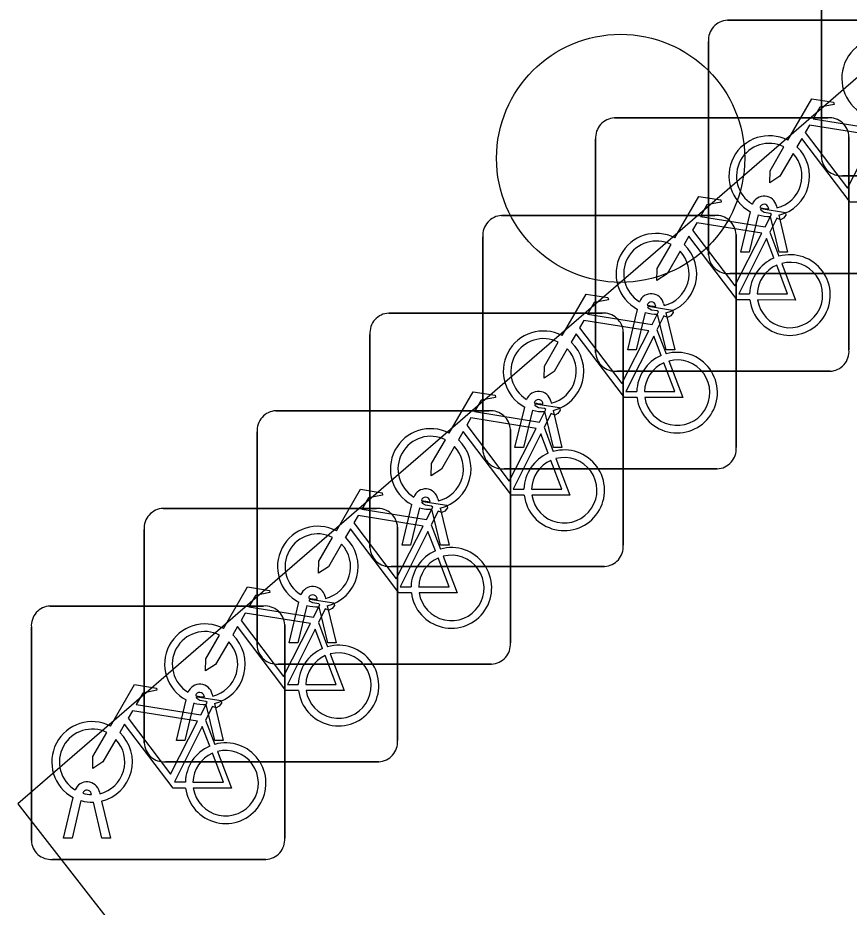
# Model space of a CAD drawing. Extents: x 157466 to 158888, y 383063 to 384677.
# Drawn here: x 157988.783 to 157992.061, y 383882.05 to 383885.557 of the extents above; entities that cross this region are included whole.
import ezdxf

# ---------------------------------------------------------------- set-up
doc = ezdxf.new("R2010")
doc.units = 0
for name, color, linetype in [('IMGEO_Boom', 7, 'Continuous'), ('IMGEO_Fietsenrek', 7, 'Continuous'), ('IMGEO_Parkeervlak_halfverhard', 7, 'Continuous')]:
    doc.layers.add(name, color=color, linetype=linetype)

msp = doc.modelspace()

# ---------------------------------------------------------------- linework, layer by layer
at = {"layer": 'IMGEO_Boom'}
msp.add_circle((157991.16, 383885.003), 0.4892, dxfattribs=at)
at = {"layer": 'IMGEO_Fietsenrek'}
for p, q in [((157991.9515, 383885.0089), (157991.9515, 383885.8498)), ((157991.9515, 383885.8498), (157991.9515, 383885.0089)), ((157991.5809, 383885.5475), (157992.4218, 383885.5475)), ((157992.4218, 383885.5475), (157991.5809, 383885.5475)), ((157991.5065, 383884.6229), (157991.5065, 383885.4638)), ((157991.5065, 383885.4638), (157991.5065, 383884.6229)), ((157991.1359, 383885.1625), (157991.9768, 383885.1625)), ((157991.9768, 383885.1625), (157991.1359, 383885.1625)), ((157992.0605, 383885.0881), (157992.0605, 383884.2472)), ((157992.0605, 383884.2472), (157992.0605, 383885.0881)), ((157991.0615, 383884.2379), (157991.0615, 383885.0788)), ((157991.0615, 383885.0788), (157991.0615, 383884.2379)), ((157992.8761, 383884.9345), (157992.0352, 383884.9345)), ((157992.0352, 383884.9345), (157992.8761, 383884.9345)), ((157991.7439, 383884.8039), (157991.7429, 383884.8082)), ((157991.7746, 383884.8154), (157991.7764, 383884.8075)), ((157990.6909, 383884.7775), (157991.5318, 383884.7775)), ((157991.5318, 383884.7775), (157990.6909, 383884.7775)), ((157991.6335, 383884.6323), (157991.6718, 383884.7923)), ((157991.7022, 383884.7801), (157991.6669, 383884.6323)), ((157991.785, 383884.6323), (157991.7511, 383884.774)), ((157991.7834, 383884.7783), (157991.8184, 383884.6323)), ((157991.6155, 383884.7031), (157991.6155, 383883.8622)), ((157991.6155, 383883.8622), (157991.6155, 383884.7031)), ((157991.7482, 383884.7122), (157991.7845, 383884.617)), ((157990.6165, 383883.8529), (157990.6165, 383884.6938)), ((157990.6165, 383884.6938), (157990.6165, 383883.8529)), ((157991.6669, 383884.6323), (157991.6335, 383884.6323)), ((157991.8184, 383884.6323), (157991.785, 383884.6323)), ((157992.4311, 383884.5485), (157991.5902, 383884.5485)), ((157991.5902, 383884.5485), (157992.4311, 383884.5485)), ((157991.2989, 383884.4189), (157991.2979, 383884.4232)), ((157991.3296, 383884.4304), (157991.3314, 383884.4225)), ((157990.2459, 383884.3925), (157991.0868, 383884.3925)), ((157991.0868, 383884.3925), (157990.2459, 383884.3925)), ((157991.1885, 383884.2473), (157991.2268, 383884.4073)), ((157991.2572, 383884.3951), (157991.2219, 383884.2473)), ((157991.34, 383884.2473), (157991.3061, 383884.389)), ((157991.3384, 383884.3933), (157991.3734, 383884.2473)), ((157991.1705, 383884.3181), (157991.1705, 383883.4772)), ((157991.1705, 383883.4772), (157991.1705, 383884.3181)), ((157991.3032, 383884.3272), (157991.3395, 383884.232)), ((157990.1715, 383883.4679), (157990.1715, 383884.3088)), ((157990.1715, 383884.3088), (157990.1715, 383883.4679)), ((157991.2219, 383884.2473), (157991.1885, 383884.2473)), ((157991.3734, 383884.2473), (157991.34, 383884.2473)), ((157991.9861, 383884.1635), (157991.1452, 383884.1635)), ((157991.1452, 383884.1635), (157991.9861, 383884.1635)), ((157990.8539, 383884.0339), (157990.8529, 383884.0382)), ((157990.8846, 383884.0454), (157990.8864, 383884.0375)), ((157989.8009, 383884.0075), (157990.6418, 383884.0075)), ((157990.6418, 383884.0075), (157989.8009, 383884.0075)), ((157990.7435, 383883.8623), (157990.7818, 383884.0223)), ((157990.8122, 383884.0101), (157990.7769, 383883.8623)), ((157990.895, 383883.8623), (157990.8611, 383884.004)), ((157990.8934, 383884.0083), (157990.9284, 383883.8623)), ((157990.7255, 383883.9331), (157990.7255, 383883.0922)), ((157990.7255, 383883.0922), (157990.7255, 383883.9331)), ((157990.8582, 383883.9422), (157990.8945, 383883.847)), ((157989.7265, 383883.0829), (157989.7265, 383883.9238)), ((157989.7265, 383883.9238), (157989.7265, 383883.0829)), ((157990.7769, 383883.8623), (157990.7435, 383883.8623)), ((157990.9284, 383883.8623), (157990.895, 383883.8623)), ((157991.5411, 383883.7785), (157990.7002, 383883.7785)), ((157990.7002, 383883.7785), (157991.5411, 383883.7785)), ((157990.4089, 383883.6489), (157990.4079, 383883.6532)), ((157990.4396, 383883.6604), (157990.4414, 383883.6525)), ((157989.3559, 383883.6225), (157990.1968, 383883.6225)), ((157990.1968, 383883.6225), (157989.3559, 383883.6225)), ((157990.2985, 383883.4773), (157990.3368, 383883.6373)), ((157990.3672, 383883.6251), (157990.3319, 383883.4773)), ((157990.45, 383883.4773), (157990.4161, 383883.619)), ((157990.4484, 383883.6233), (157990.4834, 383883.4773)), ((157990.2805, 383883.5481), (157990.2805, 383882.7072)), ((157990.2805, 383882.7072), (157990.2805, 383883.5481)), ((157990.4132, 383883.5572), (157990.4495, 383883.462)), ((157989.2815, 383882.6979), (157989.2815, 383883.5388)), ((157989.2815, 383883.5388), (157989.2815, 383882.6979)), ((157990.3319, 383883.4773), (157990.2985, 383883.4773)), ((157990.4834, 383883.4773), (157990.45, 383883.4773)), ((157991.0961, 383883.3935), (157990.2552, 383883.3935)), ((157990.2552, 383883.3935), (157991.0961, 383883.3935)), ((157989.9639, 383883.2639), (157989.9629, 383883.2682)), ((157989.9946, 383883.2754), (157989.9964, 383883.2675)), ((157988.9109, 383883.2375), (157989.7518, 383883.2375)), ((157989.7518, 383883.2375), (157988.9109, 383883.2375)), ((157989.8535, 383883.0923), (157989.8918, 383883.2523)), ((157989.9222, 383883.2401), (157989.8869, 383883.0923)), ((157990.005, 383883.0923), (157989.9711, 383883.234)), ((157990.0034, 383883.2383), (157990.0384, 383883.0923)), ((157989.8355, 383883.1631), (157989.8355, 383882.3222)), ((157989.8355, 383882.3222), (157989.8355, 383883.1631)), ((157989.9682, 383883.1722), (157990.0045, 383883.077)), ((157988.8365, 383882.3129), (157988.8365, 383883.1538)), ((157988.8365, 383883.1538), (157988.8365, 383882.3129)), ((157989.8869, 383883.0923), (157989.8535, 383883.0923)), ((157990.0384, 383883.0923), (157990.005, 383883.0923)), ((157990.6511, 383883.0085), (157989.8102, 383883.0085)), ((157989.8102, 383883.0085), (157990.6511, 383883.0085)), ((157989.5189, 383882.8789), (157989.5179, 383882.8832)), ((157989.5496, 383882.8904), (157989.5514, 383882.8825)), ((157989.4085, 383882.7073), (157989.4468, 383882.8673)), ((157989.4772, 383882.8551), (157989.4419, 383882.7073)), ((157989.56, 383882.7073), (157989.5261, 383882.849)), ((157989.5584, 383882.8533), (157989.5934, 383882.7073)), ((157989.5232, 383882.7872), (157989.5595, 383882.692)), ((157989.4419, 383882.7073), (157989.4085, 383882.7073)), ((157989.5934, 383882.7073), (157989.56, 383882.7073)), ((157990.2061, 383882.6235), (157989.3652, 383882.6235)), ((157989.3652, 383882.6235), (157990.2061, 383882.6235)), ((157989.0739, 383882.4939), (157989.0729, 383882.4982)), ((157989.1046, 383882.5054), (157989.1064, 383882.4975)), ((157988.9635, 383882.3223), (157989.0018, 383882.4823)), ((157989.0322, 383882.4701), (157988.9969, 383882.3223)), ((157989.115, 383882.3223), (157989.0811, 383882.464)), ((157989.1134, 383882.4683), (157989.1484, 383882.3223)), ((157988.9969, 383882.3223), (157988.9635, 383882.3223)), ((157989.1484, 383882.3223), (157989.115, 383882.3223)), ((157989.7611, 383882.2385), (157988.9202, 383882.2385)), ((157988.9202, 383882.2385), (157989.7611, 383882.2385))]:
    msp.add_line(p, q, dxfattribs=at)
for points in [[(157991.8191, 383885.0742), (157991.9138, 383885.2377), (157992, 383885.2239), (157992.0017, 383885.2152), (157991.9456, 383885.2043), (157991.9194, 383885.159), (157992.1746, 383885.1182)], [(157992.1617, 383885.093), (157991.9049, 383885.134), (157991.8882, 383885.1052), (157992.0552, 383884.8849), (157992.1617, 383885.093)], [(157992.1148, 383884.8295), (157992.0651, 383884.8296), (157991.8744, 383885.0813), (157991.8554, 383885.0485)], [(157991.8398, 383885.0217), (157991.7882, 383884.9325), (157991.7483, 383884.9065), (157991.7495, 383884.954), (157991.804, 383885.0482)], [(157991.3741, 383884.6892), (157991.4688, 383884.8527), (157991.555, 383884.8389), (157991.5567, 383884.8302), (157991.5006, 383884.8193), (157991.4744, 383884.774), (157991.7296, 383884.7332)], [(157991.7296, 383884.7332), (157991.7546, 383884.782), (157991.7495, 383884.786), (157991.7263, 383884.7897), (157991.7136, 383884.7972), (157991.7126, 383884.8003), (157991.7148, 383884.8049), (157991.8096, 383884.7898), (157991.8119, 383884.7795), (157991.8025, 383884.7671), (157991.7901, 383884.7607), (157991.7756, 383884.7669), (157991.7482, 383884.7122)], [(157991.7167, 383884.708), (157991.4599, 383884.749), (157991.4432, 383884.7202), (157991.6102, 383884.4999), (157991.7167, 383884.708)], [(157991.6698, 383884.4445), (157991.6201, 383884.4446), (157991.4294, 383884.6963), (157991.4104, 383884.6635)], [(157991.7647, 383884.61), (157991.7354, 383884.6868), (157991.626, 383884.4687), (157991.6687, 383884.4686)], [(157991.3948, 383884.6367), (157991.3432, 383884.5475), (157991.3033, 383884.5215), (157991.3045, 383884.569), (157991.359, 383884.6632)], [(157991.6987, 383884.4685), (157991.8186, 383884.4683), (157991.7754, 383884.5819)], [(157991.7952, 383884.5888), (157991.8502, 383884.4442), (157991.7001, 383884.4445)], [(157990.9291, 383884.3042), (157991.0238, 383884.4677), (157991.11, 383884.4539), (157991.1117, 383884.4452), (157991.0556, 383884.4343), (157991.0294, 383884.389), (157991.2846, 383884.3482)], [(157991.2846, 383884.3482), (157991.3096, 383884.397), (157991.3045, 383884.401), (157991.2813, 383884.4047), (157991.2686, 383884.4122), (157991.2676, 383884.4153), (157991.2698, 383884.4199), (157991.3646, 383884.4048), (157991.3669, 383884.3945), (157991.3575, 383884.3821), (157991.3451, 383884.3757), (157991.3306, 383884.3819), (157991.3032, 383884.3272)], [(157991.2717, 383884.323), (157991.0149, 383884.364), (157990.9982, 383884.3352), (157991.1652, 383884.1149), (157991.2717, 383884.323)], [(157991.2248, 383884.0595), (157991.1751, 383884.0596), (157990.9844, 383884.3113), (157990.9654, 383884.2785)], [(157991.3197, 383884.225), (157991.2904, 383884.3018), (157991.181, 383884.0837), (157991.2237, 383884.0836)], [(157990.9498, 383884.2517), (157990.8982, 383884.1625), (157990.8583, 383884.1365), (157990.8595, 383884.184), (157990.914, 383884.2782)], [(157991.2537, 383884.0835), (157991.3736, 383884.0833), (157991.3304, 383884.1969)], [(157991.3502, 383884.2038), (157991.4052, 383884.0592), (157991.2551, 383884.0595)], [(157990.4841, 383883.9192), (157990.5788, 383884.0827), (157990.665, 383884.0689), (157990.6667, 383884.0602), (157990.6106, 383884.0493), (157990.5844, 383884.004), (157990.8396, 383883.9632)], [(157990.8396, 383883.9632), (157990.8646, 383884.012), (157990.8595, 383884.016), (157990.8363, 383884.0197), (157990.8236, 383884.0272), (157990.8226, 383884.0303), (157990.8248, 383884.0349), (157990.9196, 383884.0198), (157990.9219, 383884.0095), (157990.9125, 383883.9971), (157990.9001, 383883.9907), (157990.8856, 383883.9969), (157990.8582, 383883.9422)], [(157990.8267, 383883.938), (157990.5699, 383883.979), (157990.5532, 383883.9502), (157990.7202, 383883.7299), (157990.8267, 383883.938)], [(157990.7798, 383883.6745), (157990.7301, 383883.6746), (157990.5394, 383883.9263), (157990.5204, 383883.8935)], [(157990.8747, 383883.84), (157990.8454, 383883.9168), (157990.736, 383883.6987), (157990.7787, 383883.6986)], [(157990.5048, 383883.8667), (157990.4532, 383883.7775), (157990.4133, 383883.7515), (157990.4145, 383883.799), (157990.469, 383883.8932)], [(157990.8087, 383883.6985), (157990.9286, 383883.6983), (157990.8854, 383883.8119)], [(157990.9052, 383883.8188), (157990.9602, 383883.6742), (157990.8101, 383883.6745)], [(157990.0391, 383883.5342), (157990.1338, 383883.6977), (157990.22, 383883.6839), (157990.2217, 383883.6752), (157990.1656, 383883.6643), (157990.1394, 383883.619), (157990.3946, 383883.5782)], [(157990.3946, 383883.5782), (157990.4196, 383883.627), (157990.4145, 383883.631), (157990.3913, 383883.6347), (157990.3786, 383883.6422), (157990.3776, 383883.6453), (157990.3798, 383883.6499), (157990.4746, 383883.6348), (157990.4769, 383883.6245), (157990.4675, 383883.6121), (157990.4551, 383883.6057), (157990.4406, 383883.6119), (157990.4132, 383883.5572)], [(157990.3817, 383883.553), (157990.1249, 383883.594), (157990.1082, 383883.5652), (157990.2752, 383883.3449), (157990.3817, 383883.553)], [(157990.3348, 383883.2895), (157990.2851, 383883.2896), (157990.0944, 383883.5413), (157990.0754, 383883.5085)], [(157990.4297, 383883.455), (157990.4004, 383883.5318), (157990.291, 383883.3137), (157990.3337, 383883.3136)], [(157990.0598, 383883.4817), (157990.0082, 383883.3925), (157989.9683, 383883.3665), (157989.9695, 383883.414), (157990.024, 383883.5082)], [(157990.3637, 383883.3135), (157990.4836, 383883.3133), (157990.4404, 383883.4269)], [(157990.4602, 383883.4338), (157990.5152, 383883.2892), (157990.3651, 383883.2895)], [(157989.5941, 383883.1492), (157989.6888, 383883.3127), (157989.775, 383883.2989), (157989.7767, 383883.2902), (157989.7206, 383883.2793), (157989.6944, 383883.234), (157989.9496, 383883.1932)], [(157989.9496, 383883.1932), (157989.9746, 383883.242), (157989.9695, 383883.246), (157989.9463, 383883.2497), (157989.9336, 383883.2572), (157989.9326, 383883.2603), (157989.9348, 383883.2649), (157990.0296, 383883.2498), (157990.0319, 383883.2395), (157990.0225, 383883.2271), (157990.0101, 383883.2207), (157989.9956, 383883.2269), (157989.9682, 383883.1722)], [(157989.9367, 383883.168), (157989.6799, 383883.209), (157989.6632, 383883.1802), (157989.8302, 383882.9599), (157989.9367, 383883.168)], [(157989.8898, 383882.9045), (157989.8401, 383882.9046), (157989.6494, 383883.1563), (157989.6304, 383883.1235)], [(157989.9847, 383883.07), (157989.9554, 383883.1468), (157989.846, 383882.9287), (157989.8887, 383882.9286)], [(157989.6148, 383883.0967), (157989.5632, 383883.0075), (157989.5233, 383882.9815), (157989.5245, 383883.029), (157989.579, 383883.1232)], [(157989.9187, 383882.9285), (157990.0386, 383882.9283), (157989.9954, 383883.0419)], [(157990.0152, 383883.0488), (157990.0702, 383882.9042), (157989.9201, 383882.9045)], [(157989.1491, 383882.7642), (157989.2438, 383882.9277), (157989.33, 383882.9139), (157989.3317, 383882.9052), (157989.2756, 383882.8943), (157989.2494, 383882.849), (157989.5046, 383882.8082)], [(157989.5046, 383882.8082), (157989.5296, 383882.857), (157989.5245, 383882.861), (157989.5013, 383882.8647), (157989.4886, 383882.8722), (157989.4876, 383882.8753), (157989.4898, 383882.8799), (157989.5846, 383882.8648), (157989.5869, 383882.8545), (157989.5775, 383882.8421), (157989.5651, 383882.8357), (157989.5506, 383882.8419), (157989.5232, 383882.7872)], [(157989.4917, 383882.783), (157989.2349, 383882.824), (157989.2182, 383882.7952), (157989.3852, 383882.5749), (157989.4917, 383882.783)], [(157989.1698, 383882.7117), (157989.1182, 383882.6225), (157989.0783, 383882.5965), (157989.0795, 383882.644), (157989.134, 383882.7382)], [(157989.4448, 383882.5195), (157989.3951, 383882.5196), (157989.2044, 383882.7713), (157989.1854, 383882.7385)], [(157989.5397, 383882.685), (157989.5104, 383882.7618), (157989.401, 383882.5437), (157989.4437, 383882.5436)], [(157989.4737, 383882.5435), (157989.5936, 383882.5433), (157989.5504, 383882.6569)], [(157989.5702, 383882.6638), (157989.6252, 383882.5192), (157989.4751, 383882.5195)]]:
    msp.add_lwpolyline(points, dxfattribs=at)
for centre, radius, start, end in [((157991.5842, 383885.4696), 0.0779, 92.4484, 184.2845), ((157991.5842, 383885.4696), 0.0779, 92.4484, 184.2845), ((157992.1911, 383885.3189), 0.159, 62.6766, 242.1369), ((157991.1392, 383885.0846), 0.0779, 92.4484, 184.2845), ((157991.1392, 383885.0846), 0.0779, 92.4484, 184.2845), ((157991.9826, 383885.0848), 0.0779, 2.4484, 94.2845), ((157991.9826, 383885.0848), 0.0779, 2.4484, 94.2845), ((157991.7461, 383884.9329), 0.159, 62.6766, 242.1369), ((157991.7461, 383884.9329), 0.129, 63.3192, 238.903), ((157991.7461, 383884.9329), 0.129, 283.6043, 43.4302), ((157991.7461, 383884.9329), 0.159, 283.5766, 46.6042), ((157992.0294, 383885.0122), 0.0779, 182.4484, 274.2845), ((157992.0294, 383885.0122), 0.0779, 182.4484, 274.2845), ((157991.7259, 383884.8043), 0.0499, 12.8025, 158.6934), ((157991.7259, 383884.8043), 0.0174, 12.8025, 163.4502), ((157991.7461, 383884.9329), 0.129, 253.415, 269.0204), ((157990.6942, 383884.6996), 0.0779, 92.4484, 184.2845), ((157990.6942, 383884.6996), 0.0779, 92.4484, 184.2845), ((157991.5376, 383884.6998), 0.0779, 2.4484, 94.2845), ((157991.5376, 383884.6998), 0.0779, 2.4484, 94.2845), ((157991.7461, 383884.9329), 0.159, 253.9967, 271.7867), ((157991.3011, 383884.5479), 0.159, 62.6766, 242.1369), ((157991.3011, 383884.5479), 0.129, 63.3192, 238.903), ((157991.3011, 383884.5479), 0.129, 283.6043, 43.4302), ((157991.3011, 383884.5479), 0.159, 283.5766, 46.6042), ((157991.5844, 383884.6262), 0.0779, 182.4484, 274.2845), ((157991.5844, 383884.6262), 0.0779, 182.4484, 274.2845), ((157991.8277, 383884.4639), 0.159, 113.3408, 178.3217), ((157991.8277, 383884.4639), 0.159, 187.0065, 105.7708), ((157991.8277, 383884.4639), 0.129, 113.923, 177.9556), ((157991.8277, 383884.4639), 0.129, 188.6715, 104.5883), ((157991.2809, 383884.4193), 0.0499, 12.8025, 158.6934), ((157991.2809, 383884.4193), 0.0174, 12.8025, 163.4502), ((157991.3011, 383884.5479), 0.129, 253.415, 269.0204), ((157990.2492, 383884.3146), 0.0779, 92.4484, 184.2845), ((157990.2492, 383884.3146), 0.0779, 92.4484, 184.2845), ((157991.0926, 383884.3148), 0.0779, 2.4484, 94.2845), ((157991.0926, 383884.3148), 0.0779, 2.4484, 94.2845), ((157991.3011, 383884.5479), 0.159, 253.9967, 271.7867), ((157990.8561, 383884.1629), 0.159, 62.6766, 242.1369), ((157990.8561, 383884.1629), 0.129, 63.3192, 238.903), ((157990.8561, 383884.1629), 0.129, 283.6043, 43.4302), ((157990.8561, 383884.1629), 0.159, 283.5766, 46.6042), ((157991.9828, 383884.2414), 0.0779, 272.4484, 4.2845), ((157991.9828, 383884.2414), 0.0779, 272.4484, 4.2845), ((157991.1394, 383884.2412), 0.0779, 182.4484, 274.2845), ((157991.1394, 383884.2412), 0.0779, 182.4484, 274.2845), ((157991.3827, 383884.0789), 0.159, 113.3408, 178.3217), ((157991.3827, 383884.0789), 0.159, 187.0065, 105.7708), ((157991.3827, 383884.0789), 0.129, 113.923, 177.9556), ((157991.3827, 383884.0789), 0.129, 188.6715, 104.5883), ((157990.8359, 383884.0343), 0.0499, 12.8025, 158.6934), ((157990.8359, 383884.0343), 0.0174, 12.8025, 163.4502), ((157990.8561, 383884.1629), 0.129, 253.415, 269.0204), ((157989.8042, 383883.9296), 0.0779, 92.4484, 184.2845), ((157989.8042, 383883.9296), 0.0779, 92.4484, 184.2845), ((157990.6476, 383883.9298), 0.0779, 2.4484, 94.2845), ((157990.6476, 383883.9298), 0.0779, 2.4484, 94.2845), ((157990.8561, 383884.1629), 0.159, 253.9967, 271.7867), ((157990.4111, 383883.7779), 0.159, 62.6766, 242.1369), ((157990.4111, 383883.7779), 0.129, 63.3192, 238.903), ((157990.4111, 383883.7779), 0.129, 283.6043, 43.4302), ((157990.4111, 383883.7779), 0.159, 283.5766, 46.6042), ((157991.5378, 383883.8564), 0.0779, 272.4484, 4.2845), ((157991.5378, 383883.8564), 0.0779, 272.4484, 4.2845), ((157990.6944, 383883.8562), 0.0779, 182.4484, 274.2845), ((157990.6944, 383883.8562), 0.0779, 182.4484, 274.2845), ((157990.9377, 383883.6939), 0.159, 113.3408, 178.3217), ((157990.9377, 383883.6939), 0.159, 187.0065, 105.7708), ((157990.9377, 383883.6939), 0.129, 113.923, 177.9556), ((157990.9377, 383883.6939), 0.129, 188.6715, 104.5883), ((157990.3909, 383883.6493), 0.0499, 12.8025, 158.6934), ((157990.3909, 383883.6493), 0.0174, 12.8025, 163.4502), ((157990.4111, 383883.7779), 0.129, 253.415, 269.0204), ((157989.3592, 383883.5446), 0.0779, 92.4484, 184.2845), ((157989.3592, 383883.5446), 0.0779, 92.4484, 184.2845), ((157990.2026, 383883.5448), 0.0779, 2.4484, 94.2845), ((157990.2026, 383883.5448), 0.0779, 2.4484, 94.2845), ((157990.4111, 383883.7779), 0.159, 253.9967, 271.7867), ((157989.9661, 383883.3929), 0.159, 62.6766, 242.1369), ((157989.9661, 383883.3929), 0.129, 63.3192, 238.903), ((157989.9661, 383883.3929), 0.129, 283.6043, 43.4302), ((157989.9661, 383883.3929), 0.159, 283.5766, 46.6042), ((157991.0928, 383883.4714), 0.0779, 272.4484, 4.2845), ((157991.0928, 383883.4714), 0.0779, 272.4484, 4.2845), ((157990.2494, 383883.4712), 0.0779, 182.4484, 274.2845), ((157990.2494, 383883.4712), 0.0779, 182.4484, 274.2845), ((157990.4927, 383883.3089), 0.159, 113.3408, 178.3217), ((157990.4927, 383883.3089), 0.159, 187.0065, 105.7708), ((157990.4927, 383883.3089), 0.129, 113.923, 177.9556), ((157990.4927, 383883.3089), 0.129, 188.6715, 104.5883), ((157989.9459, 383883.2643), 0.0499, 12.8025, 158.6934), ((157989.9459, 383883.2643), 0.0174, 12.8025, 163.4502), ((157989.9661, 383883.3929), 0.129, 253.415, 269.0204), ((157988.9142, 383883.1596), 0.0779, 92.4484, 184.2845), ((157988.9142, 383883.1596), 0.0779, 92.4484, 184.2845), ((157989.7576, 383883.1598), 0.0779, 2.4484, 94.2845), ((157989.7576, 383883.1598), 0.0779, 2.4484, 94.2845), ((157989.9661, 383883.3929), 0.159, 253.9967, 271.7867), ((157989.5211, 383883.0079), 0.159, 62.6766, 242.1369), ((157989.5211, 383883.0079), 0.129, 63.3192, 238.903), ((157989.5211, 383883.0079), 0.129, 283.6043, 43.4302), ((157989.5211, 383883.0079), 0.159, 283.5766, 46.6042), ((157990.6478, 383883.0864), 0.0779, 272.4484, 4.2845), ((157990.6478, 383883.0864), 0.0779, 272.4484, 4.2845), ((157989.8044, 383883.0862), 0.0779, 182.4484, 274.2845), ((157989.8044, 383883.0862), 0.0779, 182.4484, 274.2845), ((157990.0477, 383882.9239), 0.159, 113.3408, 178.3217), ((157990.0477, 383882.9239), 0.159, 187.0065, 105.7708), ((157990.0477, 383882.9239), 0.129, 113.923, 177.9556), ((157990.0477, 383882.9239), 0.129, 188.6715, 104.5883), ((157989.5009, 383882.8793), 0.0499, 12.8025, 158.6934), ((157989.5009, 383882.8793), 0.0174, 12.8025, 163.4502), ((157989.5211, 383883.0079), 0.129, 253.415, 269.0204), ((157989.5211, 383883.0079), 0.159, 253.9967, 271.7867), ((157989.0761, 383882.6229), 0.159, 62.6766, 242.1369), ((157989.0761, 383882.6229), 0.129, 63.3192, 238.903), ((157989.0761, 383882.6229), 0.159, 283.5766, 46.6042), ((157989.0761, 383882.6229), 0.129, 283.6043, 43.4302), ((157990.2028, 383882.7014), 0.0779, 272.4484, 4.2845), ((157990.2028, 383882.7014), 0.0779, 272.4484, 4.2845), ((157989.3594, 383882.7012), 0.0779, 182.4484, 274.2845), ((157989.3594, 383882.7012), 0.0779, 182.4484, 274.2845), ((157989.6027, 383882.5389), 0.159, 113.3408, 178.3217), ((157989.6027, 383882.5389), 0.159, 187.0065, 105.7708), ((157989.6027, 383882.5389), 0.129, 188.6715, 104.5883), ((157989.6027, 383882.5389), 0.129, 113.923, 177.9556), ((157989.0559, 383882.4943), 0.0499, 12.8025, 158.6934), ((157989.0559, 383882.4943), 0.0174, 12.8025, 163.4502), ((157989.0761, 383882.6229), 0.129, 253.415, 269.0204), ((157989.0761, 383882.6229), 0.159, 253.9967, 271.7867), ((157989.7578, 383882.3164), 0.0779, 272.4484, 4.2845), ((157989.7578, 383882.3164), 0.0779, 272.4484, 4.2845), ((157988.9144, 383882.3162), 0.0779, 182.4484, 274.2845), ((157988.9144, 383882.3162), 0.0779, 182.4484, 274.2845)]:
    msp.add_arc(centre, radius, start, end, dxfattribs=at)
at = {"layer": 'IMGEO_Parkeervlak_halfverhard'}
msp.add_lwpolyline([(158003.276, 383891.048), (158001.192, 383893.195), (158000, 383892.164), (157988.783, 383882.458), (157990.726, 383879.963)], dxfattribs=at)

doc.saveas('drawing.dxf')
